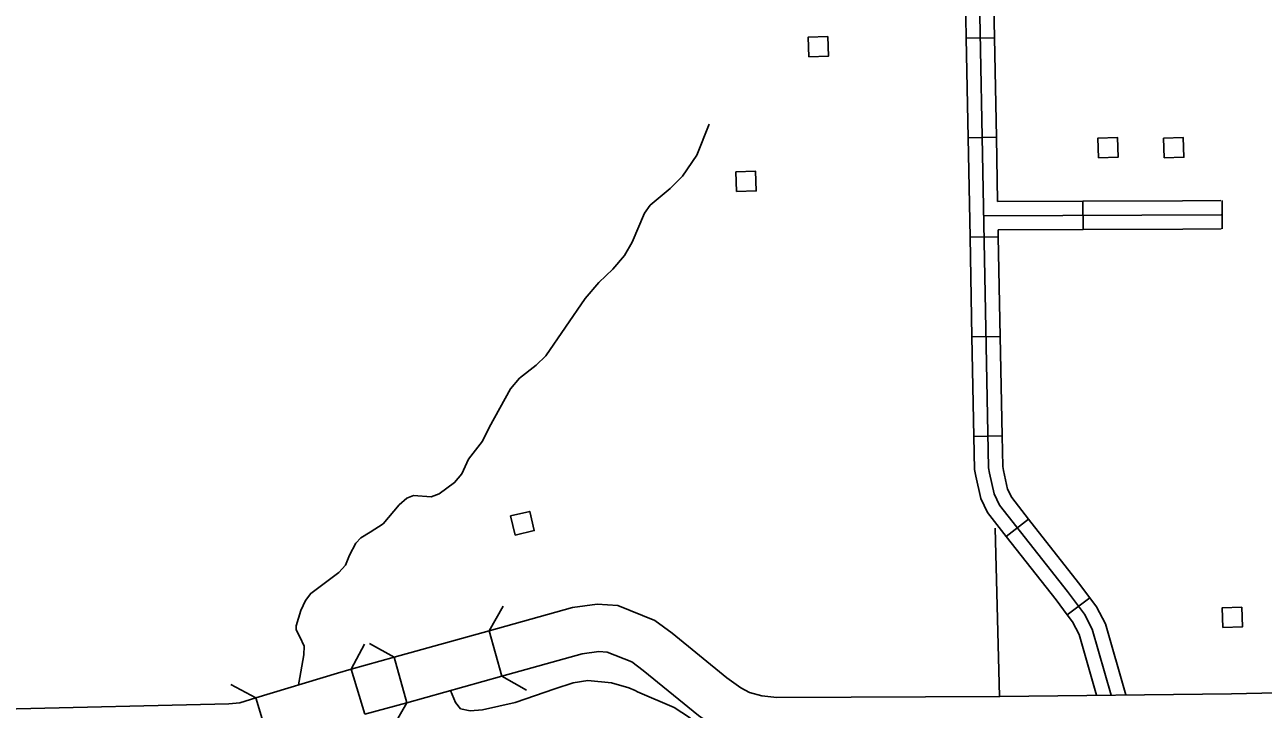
# Model space of a CAD drawing. Extents: x 1084508 to 1142749, y 1057638 to 1093403.
# Drawn here: x 1089174 to 1091236, y 1087680 to 1088820 of the extents above; entities that cross this region are included whole.
import ezdxf

# ---------------------------------------------------------------- set-up
doc = ezdxf.new("R2010")
doc.units = 0
for name, color, linetype in [('Level 10', 7, 'Continuous'), ('Level 32', 7, 'Continuous'), ('Level 35', 7, 'Continuous'), ('Level 37', 7, 'Continuous'), ('Level 5', 7, 'Continuous'), ('Level 56', 7, 'Continuous')]:
    doc.layers.add(name, color=color, linetype=linetype)

msp = doc.modelspace()

# ---------------------------------------------------------------- linework, layer by layer
at = {"layer": 'Level 10'}
for points in [[(1089947.2, 1087810.8), (1090086.1, 1087849.4), (1090127, 1087855.1), (1090161.2, 1087852.8), (1090223.1, 1087828.1), (1090251.6, 1087806.9), (1090342.8, 1087732.5), (1090366.1, 1087716), (1090380.2, 1087708.2), (1090401.1, 1087702.8), (1090426.1, 1087699.7), (1090797.4, 1087701.7)], [(1089947.2, 1087810.8), (1089788.9, 1087766.8)], [(1089968.2, 1087735.2), (1089947.2, 1087810.8)], [(1090798.1, 1087623.3), (1090421.6, 1087621.2), (1090386.3, 1087625.5), (1090350.8, 1087634.8), (1090324.3, 1087649.5), (1090295.3, 1087670), (1090203.4, 1087745), (1090184.5, 1087759), (1090143.6, 1087775.4), (1090129.8, 1087776.3), (1090102.1, 1087772.4), (1089968.2, 1087735.2)], [(1089717.5, 1087747), (1089788.9, 1087766.8)], [(1089788.9, 1087766.8), (1089809.9, 1087691.2)], [(1089717.5, 1087747), (1089694.5, 1087740.6), (1089558.6, 1087699.2)], [(1089740.3, 1087671.9), (1089717.5, 1087747)], [(1089968.2, 1087735.2), (1089809.9, 1087691.2)], [(1090797.4, 1087701.7), (1091182.8, 1087706.1), (1092438.7, 1087733.6), (1093518.8, 1087733), (1093880, 1087739.4)], [(1088255.8, 1087672.1), (1089137.3, 1087680.5), (1089513.8, 1087689.3), (1089532, 1087691.1), (1089558.6, 1087699.2)], [(1089558.6, 1087699.2), (1089581.5, 1087624.1)], [(1089809.9, 1087691.2), (1089740.3, 1087671.9)]]:
    msp.add_lwpolyline(points, dxfattribs=at)
at = {"layer": 'Level 32'}
for p, q in [((1090741.1, 1088797.2), (1090788.2, 1088798.1)), ((1090744.3, 1088631.5), (1090791.4, 1088632.4)), ((1090935.7, 1088478.9), (1090935.5, 1088526)), ((1091167.2, 1088479.9), (1091167, 1088526.9)), ((1090747.6, 1088465.8), (1090794.6, 1088466.7)), ((1090750.8, 1088300.1), (1090797.8, 1088301)), ((1090754, 1088134.4), (1090801.1, 1088135.3)), ((1090807.9, 1087967.9), (1090845, 1087996.9)), ((1090909.1, 1087837.5), (1090947, 1087865.5))]:
    msp.add_line(p, q, dxfattribs=at)
for points in [[(1092398.5, 1089559.2), (1092397.9, 1089688.5), (1092386.5, 1090167.5), (1092381.6, 1090179.9), (1092372.9, 1090186.4), (1091165.3, 1090161.1), (1091155.3, 1090166), (1091150.3, 1090175.3), (1091146.7, 1090332.5), (1091137, 1090338.7), (1091116.8, 1090339.8), (1091086.3, 1090348.1), (1091050.5, 1090361.3), (1091029.6, 1090363), (1090760.8, 1090345.4), (1090748.3, 1090341.2), (1090738.6, 1090332.6), (1090733.9, 1090320.1), (1090754.4, 1089329), (1090778.5, 1088082), (1090780.2, 1088073.2)], [(1090785, 1088963.8), (1090788.2, 1088798.1)], [(1090739.8, 1088866.8), (1090741.1, 1088797.2)], [(1090741.1, 1088797.2), (1090744.3, 1088631.5)], [(1090788.2, 1088798.1), (1090791.4, 1088632.4)], [(1090744.3, 1088631.5), (1090747.6, 1088465.8)], [(1090791.4, 1088632.4), (1090793.5, 1088525.5)], [(1090793.5, 1088525.5), (1090935.5, 1088526)], [(1090935.5, 1088526), (1091101.3, 1088526.7)], [(1091101.3, 1088526.7), (1091165.2, 1088526.9)], [(1090769.9, 1088501.8), (1091165.3, 1088503.4)], [(1090794.4, 1088478.4), (1090935.7, 1088478.9)], [(1090794.4, 1088478.4), (1090794.6, 1088466.7)], [(1090935.7, 1088478.9), (1091101.5, 1088479.6)], [(1091101.5, 1088479.6), (1091165.4, 1088479.9)], [(1090747.6, 1088465.8), (1090750.8, 1088300.1)], [(1090794.6, 1088466.7), (1090797.8, 1088301)], [(1090750.8, 1088300.1), (1090754, 1088134.4)], [(1090797.8, 1088301), (1090801.1, 1088135.3)], [(1090754, 1088134.4), (1090755, 1088079.6), (1090757.1, 1088068.5), (1090765.3, 1088031), (1090776.8, 1088007.6), (1090807.9, 1087967.9)], [(1090801.1, 1088135.3), (1090802, 1088084.3), (1090803.2, 1088077.8), (1090810.1, 1088046.6), (1090816.9, 1088032.8), (1090845, 1087996.9)], [(1090780.2, 1088073.2), (1090787.7, 1088038.8), (1090796.8, 1088020.2), (1090909.6, 1087876.5), (1090937.8, 1087838.3), (1090950.8, 1087813.7), (1090982.5, 1087703.8)], [(1090845, 1087996.9), (1090928.3, 1087890.7), (1090947, 1087865.5)], [(1090807.9, 1087967.9), (1090890.9, 1087862.2), (1090909.1, 1087837.5)], [(1090947, 1087865.5), (1090957.8, 1087850.8), (1090972.8, 1087822.6), (1091007, 1087704.1)], [(1090909.1, 1087837.5), (1090917.9, 1087825.7), (1090928.9, 1087804.9), (1090958.1, 1087703.5)]]:
    msp.add_lwpolyline(points, dxfattribs=at)
at = {"layer": 'Level 35'}
for points in [[(1090129.8, 1088390.6), (1090152.9, 1088412.9), (1090172.5, 1088435.4), (1090184.9, 1088457.9), (1090205.8, 1088506), (1090215.4, 1088519.5), (1090248.4, 1088546.9), (1090269, 1088567.5), (1090292.6, 1088602.4), (1090313.4, 1088653.9)], [(1089641.2, 1087861.1), (1089650.2, 1087873.1), (1089696.8, 1087907.9), (1089708, 1087920.3), (1089714.9, 1087936.8), (1089725.2, 1087956.9), (1089733.7, 1087965.7), (1089749.1, 1087974.8), (1089770.6, 1087989.1), (1089797.5, 1088020.7), (1089809.9, 1088031.5), (1089821.4, 1088036.1), (1089850.7, 1088033.9), (1089864.2, 1088038.6), (1089889.6, 1088057.5), (1089901.6, 1088072.4), (1089912.7, 1088096.5), (1089935.8, 1088126.6), (1089947, 1088149.1), (1089982.7, 1088213.4), (1089997.8, 1088231.3), (1090025.3, 1088253.1), (1090041.7, 1088268.6), (1090106.8, 1088364.2), (1090129.8, 1088390.6)], [(1089629.9, 1087721.2), (1089631.8, 1087733.2), (1089638.9, 1087770.9), (1089639, 1087785.4), (1089632.1, 1087800.6), (1089626, 1087812.7), (1089625.7, 1087818.9), (1089633.6, 1087844.8), (1089641.2, 1087861.1)], [(1089883, 1087711.5), (1089891.2, 1087691.8), (1089899.5, 1087680.8), (1089915.6, 1087677.9), (1089936.3, 1087679.4), (1089990.7, 1087691.8), (1090056.2, 1087714.4)], [(1090056.2, 1087714.4), (1090086.9, 1087724.3), (1090111.6, 1087728.1), (1090150.6, 1087724.1), (1090179.8, 1087715.8), (1090190.4, 1087711.3)], [(1090190.4, 1087711.3), (1090194.1, 1087709.2), (1090254.9, 1087683.1), (1090280.4, 1087666.7), (1090301.5, 1087648.3), (1090335.4, 1087601.1), (1090344.8, 1087579.6), (1090365.8, 1087510.6), (1090372.2, 1087458.5), (1090371.5, 1087442.7), (1090363.1, 1087397.4), (1090352.9, 1087366.1)]]:
    msp.add_lwpolyline(points, dxfattribs=at)
at = {"layer": 'Level 37'}
for points in [[(1089947.2, 1087810.8), (1089970.4, 1087851.8)], [(1089717.5, 1087747), (1089739.6, 1087788.5)], [(1089747.9, 1087790), (1089788.9, 1087766.8)], [(1090009.2, 1087712), (1089968.2, 1087735.2)], [(1089517.1, 1087721.4), (1089558.6, 1087699.2)], [(1089809.9, 1087691.2), (1089786.7, 1087650.2)]]:
    msp.add_lwpolyline(points, dxfattribs=at)
at = {"layer": 'Level 5'}
msp.add_line((1090789.5, 1087981.5), (1090796.8, 1087701.7), dxfattribs=at)
at = {"layer": 'Level 56'}
for points in [[(1090479.3, 1088766.1), (1090478.1, 1088798.8), (1090510.8, 1088800), (1090512, 1088767.4)], [(1090961.4, 1088598), (1090960.2, 1088630.7), (1090993, 1088631.9), (1090994.2, 1088599.3)], [(1091070.8, 1088597.9), (1091069.6, 1088630.6), (1091102.4, 1088631.8), (1091103.6, 1088599.2)], [(1090359, 1088541.9), (1090357.8, 1088574.6), (1090390.5, 1088575.8), (1090391.7, 1088543.1)], [(1089990.3, 1087970.2), (1089982.8, 1088002), (1090014.7, 1088009.6), (1090022.2, 1087977.8)], [(1091168.4, 1087816.3), (1091167.1, 1087848.9), (1091199.9, 1087850.2), (1091201.1, 1087817.5)]]:
    msp.add_lwpolyline(points, close=True, dxfattribs=at)

doc.saveas('drawing.dxf')
